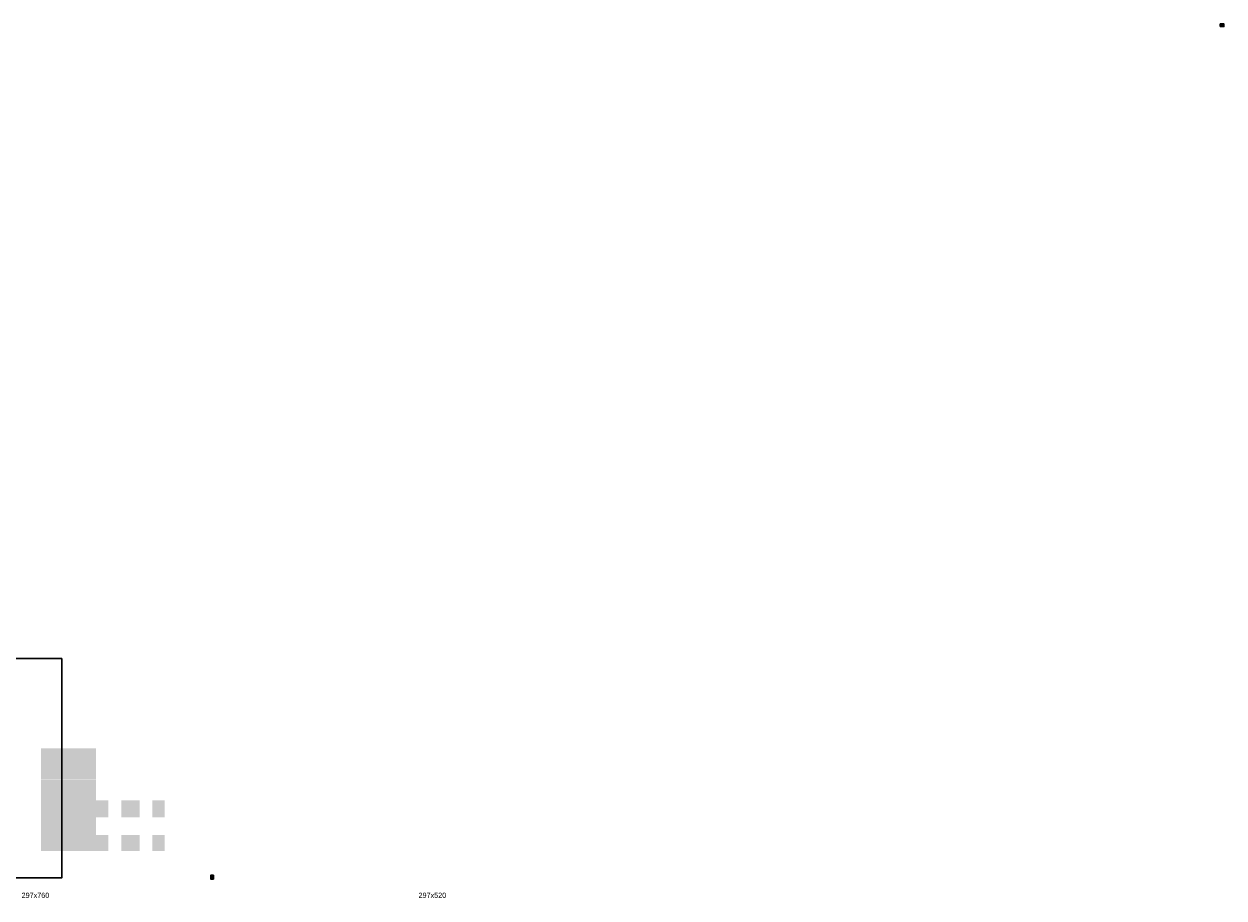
# Model space of a CAD drawing. Header units: millimetres. Extents: x -740 to 33545, y -26688 to 22494.
# Tile 269 of 269: x 8259 to 19747, y 14126 to 22494. Entities that reach past the tile are written whole.
import ezdxf
from ezdxf.lldxf.tags import DXFTag

# ---------------------------------------------------------------- set-up
doc = ezdxf.new("R2010")
doc.units = ezdxf.units.MM
doc.header["$MEASUREMENT"] = 0
doc.layers.add('a3', color=252, linetype='Continuous', lineweight=30, plot=False)
for name, color, linetype, lineweight in [('A_l.przekrojowa', 252, 'Continuous', 30), ('l.przerywana', 252, 'ICAD_ISO03W100', 5), ('l.widokowa', 252, 'Continuous', 15), ('Nowe_820-G Rysunki Obrazki_Nr_pióra__19', 252, 'Continuous', 0)]:
    doc.layers.add(name, color=color, linetype=linetype, lineweight=lineweight)
tags = doc.linetypes.add('ICAD_ISO03W100', pattern=[30, 12, -18]).pattern_tags.tags
tags[6:7] = [DXFTag(74, 4), DXFTag(75, 0), DXFTag(340, '0'), DXFTag(46, 1.0), DXFTag(50, 0.0), DXFTag(44, 0.0), DXFTag(45, 0.0)]
tags[4:5] = [DXFTag(74, 4), DXFTag(75, 0), DXFTag(340, '0'), DXFTag(46, 1.0), DXFTag(50, 0.0), DXFTag(44, 0.0), DXFTag(45, 0.0)]

msp = doc.modelspace()

# ---------------------------------------------------------------- hatches: boundary and pattern name
at = {"layer": 'l.widokowa'}
h = msp.add_hatch(color=256, dxfattribs=at)
h.paths.add_polyline_path([(8947.56, 14899.64), (8947.56, 15258.64), (8431.06, 15258.64), (8431.06, 14899.64)])
h.paths.add_polyline_path([(8431.06, 14576.64), (8431.06, 14897.64), (8947.56, 14897.64), (8947.56, 14576.64), (8454.06, 14576.64), (8444.06, 14576.64)])
h.paths.add_polyline_path([(8431.06, 15260.64), (8947.56, 15260.64), (8947.56, 15559.64), (8431.06, 15559.64)])
h.paths.add_polyline_path([(9367.56, 14899.64), (9367.56, 15060.64), (9191.56, 15060.64), (9191.56, 14899.64)])
h.paths.add_polyline_path([(9367.56, 14576.64), (9367.56, 14729.64), (9191.56, 14729.64), (9191.56, 14576.64)])
h.paths.add_polyline_path([(9065.56, 14899.64), (9065.56, 15060.64), (8949.56, 15060.64), (8949.56, 14899.64)])
h.paths.add_polyline_path([(9605.56, 14899.64), (9605.56, 15060.64), (9489.56, 15060.64), (9489.56, 14899.64)])
h.paths.add_polyline_path([(9065.56, 14576.64), (9065.56, 14729.64), (8949.56, 14729.64), (8949.56, 14576.64)])
h.paths.add_polyline_path([(9605.56, 14576.64), (9605.56, 14729.64), (9489.56, 14729.64), (9489.56, 14576.64)])
h.paths.add_polyline_path([(8431.06, 14899.64), (8431.06, 15258.64), (8421.06, 15258.64), (8421.06, 14899.64)])
h.paths.add_polyline_path([(8421.06, 14576.64), (8421.06, 14897.64), (8431.06, 14897.64), (8431.06, 14576.64)])
h.paths.add_polyline_path([(8421.06, 15260.64), (8431.06, 15260.64), (8431.06, 15559.64), (8421.06, 15559.64)])

# ---------------------------------------------------------------- linework, layer by layer
at = {"layer": 'a3'}
msp.add_lwpolyline([(8620.24, 16417.66), (7135.24, 16417.66), (7135.24, 14317.66), (8620.24, 14317.66), (8620.24, 16417.66)], dxfattribs=at)
at = {"layer": 'A_l.przekrojowa'}
msp.add_lwpolyline([(19711.37, 22469.03), (19711.37, 22494.03), (19747.37, 22494.03), (19747.37, 22469.03)], close=True, dxfattribs=at)
at = {"layer": 'A_l.przekrojowa', "ltscale": 0.3}
for points in [[(19715.37, 22473.03), (19715.37, 22490.03), (19727.37, 22490.03), (19727.37, 22473.03)], [(19731.37, 22473.03), (19731.37, 22490.03), (19743.37, 22490.03), (19743.37, 22473.03)]]:
    msp.add_lwpolyline(points, close=True, dxfattribs=at)
at = {"layer": 'A_l.przekrojowa', "color": 5}
msp.add_lwpolyline([(10072.23, 14307.59), (10047.23, 14307.59), (10047.23, 14343.59), (10072.23, 14343.59)], close=True, dxfattribs=at)
at = {"layer": 'A_l.przekrojowa', "color": 5, "ltscale": 0.3}
for points in [[(10068.23, 14327.59), (10051.23, 14327.59), (10051.23, 14339.59), (10068.23, 14339.59)], [(10068.23, 14311.59), (10051.23, 14311.59), (10051.23, 14323.59), (10068.23, 14323.59)]]:
    msp.add_lwpolyline(points, close=True, dxfattribs=at)
at = {"layer": 'l.przerywana', "ltscale": 0.3}
for p, q in [((19715.37, 22473.03), (19727.37, 22490.03)), ((19731.37, 22473.03), (19743.37, 22490.03))]:
    msp.add_line(p, q, dxfattribs=at)
at = {"layer": 'l.przerywana', "color": 5, "ltscale": 0.3}
for p, q in [((10068.23, 14327.59), (10051.23, 14339.59)), ((10068.23, 14311.59), (10051.23, 14323.59))]:
    msp.add_line(p, q, dxfattribs=at)
at = {"layer": 'Nowe_820-G Rysunki Obrazki_Nr_pióra__19', "color": 255, "linetype": 'Continuous', "lineweight": 0}
for points in [[(10055.75, 14332.14), (10054.05, 14334.68)], [(10067.6, 14323.67), (10070.99, 14323.67)]]:
    msp.add_lwpolyline(points, dxfattribs=at)

# ---------------------------------------------------------------- texts
at = {"layer": 'a3', "char_height": 50, "width": 481.3, "attachment_point": 1}
for s, insert in [('{\\fCentury Gothic|b0|i0|c238|p0;297x760}', (8236.45, 14176.79)), ('{\\fCentury Gothic|b0|i0|c238|p0;297x520}', (12036.45, 14176.79))]:
    msp.add_mtext(s, dxfattribs=dict(at, insert=insert))

doc.saveas('drawing.dxf')
